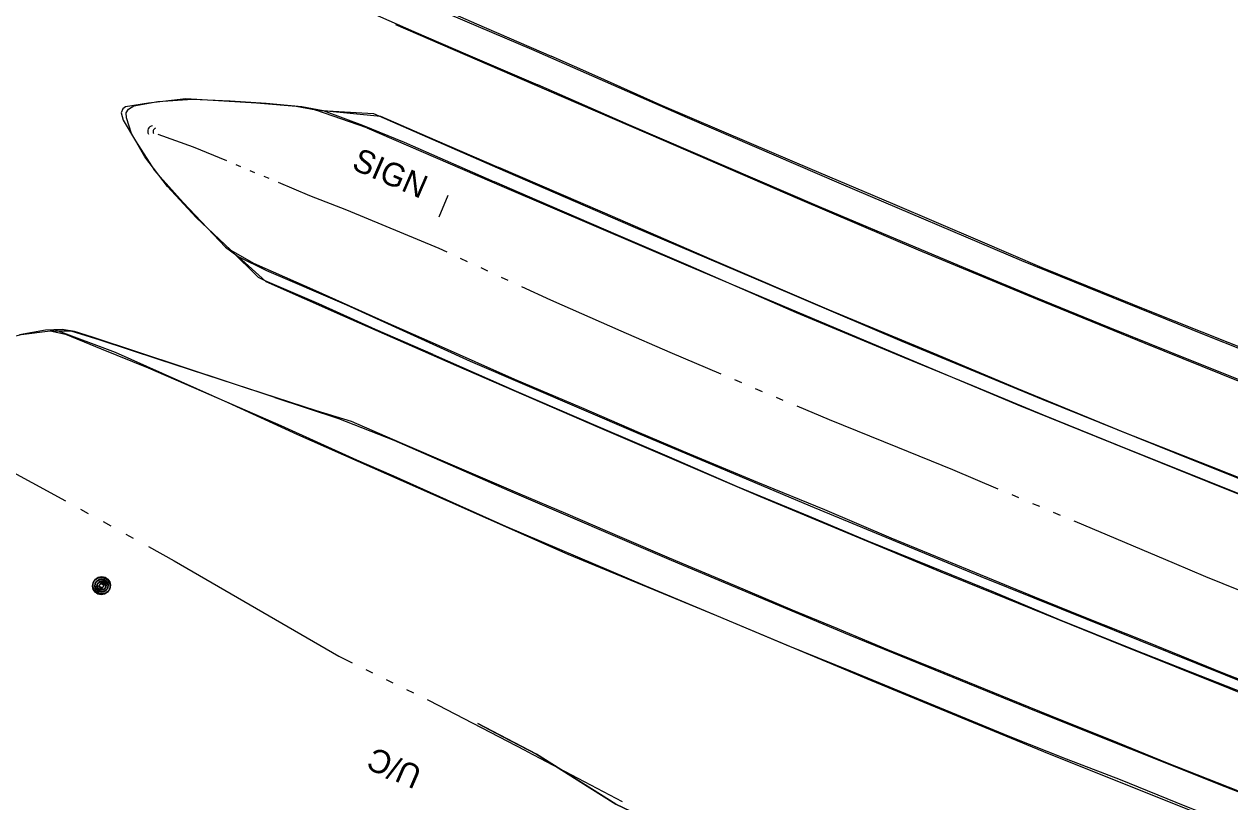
# Model space of a CAD drawing. Extents: x 588843 to 2552415, y 180129 to 269402.
# Drawn here: x 595880.6 to 596189.9, y 184504.7 to 184704.3 of the extents above; entities that cross this region are included whole.
import ezdxf

# ---------------------------------------------------------------- set-up
doc = ezdxf.new("R2010")
doc.units = 0
for name, color, linetype in [('Default', 7, 'Continuous'), ('E_DRN', 7, 'Continuous'), ('E_MISCPROP', 7, 'Continuous'), ('E_RDWY', 7, 'Continuous'), ('E_RDWY_Gravel', 7, 'Continuous'), ('E_SGN', 7, 'Continuous'), ('E_SGN_Text', 7, 'Continuous'), ('E_WTR_P', 7, 'Continuous'), ('Level 12', 7, 'Continuous'), ('Level 17', 7, 'Continuous'), ('Level 19', 7, 'Continuous')]:
    doc.layers.add(name, color=color, linetype=linetype)

# ---------------------------------------------------------------- blocks, each defined once
blk = doc.blocks.new('SIGN')
at = {"layer": 'Default'}
blk.add_text('SIGN', height=12, dxfattribs=at).set_placement((-18.55, -6))
blk = doc.blocks.new('CULV2')
at = {"layer": 'E_DRN'}
blk.add_arc((19.7, 14.8), 24.6, 216.8699, 323.1301, dxfattribs=at)
blk = doc.blocks.new('POLE')
at = {"layer": 'Default'}
for radius in [4.46, 3.35, 2.23, 1.12]:
    blk.add_circle((0, 0), radius, dxfattribs=at)
blk = doc.blocks.new('POLE_3')
at = {"layer": 'E_MISCPROP'}
for radius in [14.6, 11, 7.32, 3.66]:
    blk.add_circle((0, 0), radius, dxfattribs=at)
blk = doc.blocks.new('CULV2_4')
at = {"layer": 'E_DRN'}
blk.add_arc((65, 48), 80.7, 216.8699, 323.1301, dxfattribs=at)

msp = doc.modelspace()

# ---------------------------------------------------------------- linework, layer by layer
at = {"layer": 'E_RDWY'}
for points in [[(595870.92, 184750.15), (595890.48, 184741.65), (595909.39, 184733.51), (595926.78, 184725.91), (595944.59, 184717.98), (595963.42, 184709.94), (595980.56, 184702.4), (595994.39, 184696.45), (596012.33, 184688.69)], [(595975.81, 184704.21), (596014.57, 184687.4), (596044.47, 184674.55), (596078.87, 184659.6), (596109.9, 184646.33), (596140.4, 184633.73), (596168.02, 184622.37), (596197.31, 184610.63), (596228.88, 184598.15), (596258.88, 184586.73), (596294.72, 184572.82), (596328.27, 184560.4), (596359.48, 184548.84), (596389.33, 184537.99), (596421.44, 184526.7), (596452.65, 184515.87), (596484.34, 184504.91), (596517.51, 184494.05), (596547.24, 184484.26), (596588.97, 184470.97)], [(596443.82, 184519.1), (596435.31, 184522.07), (596410.5, 184530.67), (596391.84, 184537.33), (596360.32, 184548.7), (596343.96, 184554.65), (596326.7, 184561.01), (596308.17, 184567.99), (596291.29, 184574.33), (596273.8, 184580.92), (596266.09, 184583.92), (596219.65, 184601.99), (596198.92, 184610.36), (596179.39, 184618.14), (596159.09, 184626.33), (596140, 184634.13), (596123.12, 184641.13), (596102.67, 184649.81), (596084.59, 184657.44), (596035.72, 184678.44), (596012.33, 184688.69)], [(595955.4, 184682.22), (595950.32, 184683.13), (595940.2, 184684.01), (595922.04, 184685.09), (595912.5, 184683.97), (595906.6, 184683.05), (595905.84, 184682.54), (595905.45, 184681.52), (595905.95, 184679.64), (595909.09, 184674.35), (595914.03, 184666.71), (595921.38, 184658.5), (595932.23, 184647.06), (595935.44, 184644.62)], [(595985.48, 184619.5), (595970.69, 184625.96), (595956.14, 184632.5), (595942.41, 184638.42), (595940.67, 184639.3), (595933.55, 184646.25), (595924.71, 184654.67), (595917.34, 184662.63), (595911.51, 184670.26), (595908.07, 184676.19), (595906.84, 184680.27), (595906.76, 184681.49), (595907.36, 184682.48), (595908.67, 184683.29), (595914.82, 184684.4), (595923.76, 184684.99), (595933.38, 184684.63), (595942.64, 184683.99), (595951.83, 184683.14), (595957.31, 184682.16), (595972, 184680.63), (595985.95, 184674.56), (596002.32, 184667.46)], [(595955.4, 184682.22), (595970.14, 184681.38), (596002.03, 184667.37), (596036.72, 184652.34), (596071.65, 184637.45), (596105.75, 184622.89), (596141.92, 184607.96), (596175.56, 184594.36), (596207.55, 184581.55), (596241.69, 184568.23), (596270.22, 184557.13), (596298.66, 184546.46), (596331.16, 184534.33), (596364.65, 184522.03), (596400.5, 184509.27), (596433.29, 184497.78), (596466.06, 184486.62), (596500.47, 184474.99), (596532.41, 184464.58), (596568.21, 184453.07), (596606, 184441.31)], [(596435.02, 184497.37), (596431.17, 184498.7), (596407.66, 184506.94), (596387.6, 184514.08), (596367.07, 184521.42), (596350.87, 184527.31), (596332.41, 184533.99), (596310.21, 184542.23), (596289.42, 184550.09), (596260.82, 184560.94), (596242.21, 184568.08), (596225.67, 184574.53), (596210.34, 184580.69), (596184.7, 184590.84), (596162.74, 184599.52), (596135.27, 184610.8), (596113.74, 184619.85), (596087.19, 184630.92), (596057.08, 184643.82), (596028.92, 184656.02), (596002.32, 184667.46)], [(595935.44, 184644.62), (595942.54, 184638.2), (595962.2, 184629.54)], [(595962.2, 184629.54), (595991.43, 184616.72), (596028.03, 184600.73), (596069.35, 184583.09), (596115.68, 184563.72), (596162.18, 184544.92), (596203.68, 184528.26), (596255.03, 184508.61), (596299.18, 184492.14), (596339.71, 184477.21), (596386.63, 184460.27), (596434.91, 184443.36), (596485.13, 184426.31), (596528.83, 184411.94), (596579.59, 184396.08), (596625.48, 184381.72), (596674.24, 184366.85), (596724.05, 184352.41), (596772.12, 184338.77), (596807.31, 184329.2)], [(595839.13, 184567.61), (595843.18, 184577.98), (595846.9, 184588.11), (595850.19, 184596.37), (595853.62, 184603.82), (595856.17, 184608.99), (595859.59, 184613.44), (595864.58, 184618.14), (595868.93, 184621.37), (595873.18, 184623.04), (595879.79, 184624.62), (595887.27, 184625.56), (595892.5, 184625.62), (595899.94, 184623.28), (595915.04, 184618.27), (595931.05, 184613.08), (595945.24, 184608.46), (595955.45, 184605.16), (595964.42, 184602.37), (595977.05, 184596.9)], [(595944.91, 184608.43), (595898.08, 184623.99), (595893.44, 184625.39), (595890.32, 184625.96), (595886.05, 184625.72), (595879.35, 184624.51)], [(595985.48, 184619.5), (596006.81, 184610.11), (596027.84, 184601.01), (596046.02, 184593.2), (596063.47, 184585.64), (596081.95, 184577.98), (596096.7, 184571.8), (596112.81, 184565.28), (596129.26, 184558.56), (596146.04, 184551.51), (596164.4, 184544.13), (596179.77, 184538.09), (596195.65, 184531.79)], [(595944.91, 184608.43), (595961.18, 184603.08), (595975.38, 184597.49), (596005.04, 184584.51), (596046.53, 184566.71), (596092.38, 184547.47), (596140.6, 184527.77), (596188.57, 184508.66), (596236, 184490.22), (596283.28, 184472.34), (596335.36, 184453.1), (596389, 184433.84), (596442.9, 184415.12), (596490.31, 184399.18), (596544.44, 184381.64), (596596.04, 184365.45), (596657.88, 184346.56), (596699.92, 184334.01), (596744.2, 184321.66), (596790.46, 184308.95), (596813.68, 184302.57)], [(595977.05, 184596.9), (595990.39, 184591.16), (596007.69, 184583.71), (596019.47, 184578.75), (596033.92, 184572.51), (596045.99, 184567.28), (596062.74, 184560.32), (596077.56, 184554.01), (596089.01, 184549.3), (596102.01, 184543.83), (596116.51, 184537.96), (596133.21, 184531.15), (596143.77, 184526.86), (596159.14, 184520.66), (596173.78, 184514.73), (596191.85, 184507.62)]]:
    msp.add_lwpolyline(points, dxfattribs=at)
at = {"layer": 'E_RDWY_Gravel'}
for points in [[(595877.79, 184755.69), (595888.77, 184750.8), (595904.97, 184743.74), (595909.46, 184741.74), (595925.74, 184734.86), (595950.17, 184724.35), (595972.93, 184714.78), (595996.58, 184704.37), (596015.74, 184696.1)], [(595975.95, 184712.78), (596010.71, 184697.88), (596050.61, 184680.33), (596090.13, 184663.31), (596136.38, 184643.64), (596183.24, 184624.64), (596214.32, 184612.29), (596261.47, 184593.93), (596306.18, 184576.89), (596344.05, 184562.82), (596385.96, 184547.61), (596430.8, 184531.77), (596482.57, 184513.97), (596528.64, 184498.41), (596576.39, 184483.31), (596622.69, 184468.93), (596669.35, 184454.34), (596713.24, 184441.37), (596761.43, 184427.81), (596803.95, 184415.85), (596831.79, 184408.16)], [(596446.58, 184526.52), (596431.91, 184531.69), (596406.62, 184540.54), (596392.16, 184545.77), (596375.74, 184551.68), (596355.89, 184559.06), (596340.86, 184564.65), (596316.66, 184573.51), (596300.76, 184579.54), (596282.46, 184586.52), (596266.14, 184592.83), (596238.3, 184603.28), (596221.42, 184609.87), (596204.96, 184616.4), (596189.39, 184622.59), (596168.95, 184630.69), (596141.71, 184641.75), (596125.78, 184648.56), (596103.44, 184658.17), (596082.2, 184667.12), (596067.16, 184673.57), (596043.72, 184683.59), (596027.76, 184690.79), (596015.74, 184696.1)], [(595968.48, 184677.64), (595955.4, 184682.22)], [(595957.31, 184682.16), (595967.34, 184678.33), (595978.01, 184673.96), (595992.03, 184667.85), (596001.21, 184663.84)], [(595968.48, 184677.64), (596003.68, 184662.48), (596050.27, 184642.52), (596094.23, 184623.92), (596135.44, 184606.62), (596184.16, 184586.88), (596233.23, 184567.25), (596274.46, 184551.5), (596320.67, 184534.24), (596367.8, 184516.92), (596413.03, 184500.98), (596464.54, 184483.35), (596515.36, 184466.24), (596569.29, 184448.76), (596616.4, 184433.94), (596666.05, 184418.92), (596715.62, 184404.34), (596771.14, 184388.8), (596815.76, 184376.56)], [(596433.6, 184493.96), (596424.8, 184497.01), (596407.79, 184502.99), (596389.81, 184509.25), (596364.66, 184518.28), (596343.82, 184525.91), (596324.74, 184532.8), (596303.32, 184540.91), (596282.65, 184548.65), (596266.96, 184554.64), (596241.95, 184564.16), (596223.71, 184571.25), (596205.62, 184578.4), (596186.42, 184586.02), (596161.06, 184596.2), (596142.08, 184603.91), (596123.92, 184611.47), (596106.42, 184618.65), (596078.73, 184630.23), (596051, 184642.31), (596033.02, 184650.07), (596012.23, 184659.06), (596001.21, 184663.84)], [(595933.55, 184646.25), (595939.43, 184642.97), (595955.27, 184635.91), (595973.2, 184627.86), (595986.79, 184621.86)], [(595935.44, 184644.62), (595942.75, 184641.04), (595963.26, 184632.22)], [(595963.26, 184632.22), (595994.96, 184617.8), (596038.02, 184599.35), (596082.17, 184580.7), (596125.95, 184562.57), (596166.78, 184546.11), (596210.12, 184528.62), (596256.45, 184510.7), (596300.15, 184494.46), (596347.53, 184476.97), (596394.8, 184460.13), (596444.16, 184443.02), (596490.27, 184427.24), (596532.27, 184413.45), (596579.86, 184398.5), (596631.54, 184382.59), (596675.81, 184369.1), (596723.19, 184355.25), (596769.9, 184342.31), (596807.98, 184331.92)], [(595887.27, 184625.56), (595891.13, 184624.69), (595900.36, 184620.97), (595912.37, 184616.07), (595928.54, 184609.09), (595946.37, 184601.32), (595965.8, 184592.49), (595975.34, 184588.33)], [(595888.58, 184625.86), (595903.87, 184620.07), (595932.78, 184607.17), (595950.7, 184598.98)], [(595986.79, 184621.86), (596006.38, 184613.2), (596023.52, 184605.86), (596038.37, 184599.51), (596051.25, 184594), (596068.66, 184586.74), (596085.9, 184579.69), (596102.93, 184572.42), (596122.86, 184564.27), (596139.73, 184557.33), (596152.01, 184552.33), (596168.53, 184545.73), (596188.05, 184537.81), (596207.39, 184530.26)], [(595950.7, 184598.98), (595988.96, 184582), (596020.07, 184568.3), (596058.18, 184552.5), (596097.71, 184535.89), (596142.07, 184517.59), (596181.54, 184501.83), (596221.92, 184486.01), (596263.36, 184470.62), (596301.66, 184456.22), (596341.33, 184441.54), (596379.47, 184427.71), (596421.23, 184413.06), (596466.73, 184397.35), (596510.79, 184382.78), (596555.12, 184368.75), (596596.32, 184355.82), (596643.98, 184341.47), (596696.01, 184326.08), (596743.17, 184312.91), (596792.52, 184299.02), (596809.86, 184294.62)], [(595975.34, 184588.33), (596004.01, 184575.46), (596022.52, 184567.57), (596039.79, 184560.21), (596057.54, 184552.8), (596076.05, 184545.01), (596092.56, 184538.35), (596115.34, 184528.89), (596133.38, 184521.46), (596147.89, 184515.77), (596161.73, 184510.43), (596178.31, 184503.69), (596200.97, 184494.66)]]:
    msp.add_lwpolyline(points, dxfattribs=at)
at = {"layer": 'E_SGN'}
msp.add_lwpolyline([(595989.21, 184660.31), (595986.95, 184654.71)], dxfattribs=at)
at = {"layer": 'E_WTR_P'}
for points in [[(595914.83, 184676.09), (595923.96, 184672.82), (595932.47, 184669.29)], [(595934.88, 184668.28), (595936.08, 184667.77)], [(595938.48, 184666.76), (595939.68, 184666.25)], [(595942.09, 184665.23), (595943.29, 184664.72)], [(595945.69, 184663.7), (595953.79, 184660.27), (595963.23, 184656.61)], [(595963.23, 184656.61), (595986.92, 184646.77), (595988.96, 184645.83)], [(595992.45, 184644.22), (595994.2, 184643.41)], [(595997.7, 184641.8), (595999.44, 184640.99)], [(596002.94, 184639.38), (596004.68, 184638.58)], [(596008.18, 184636.97), (596015.57, 184633.55), (596033.66, 184625.61)], [(596033.66, 184625.61), (596046.24, 184620.08), (596059.28, 184614.55)], [(596062.82, 184613.05), (596064.59, 184612.3)], [(596068.13, 184610.8), (596069.91, 184610.05)], [(596073.45, 184608.55), (596075.22, 184607.8)], [(596078.76, 184606.3), (596087.04, 184602.79), (596104.57, 184595.69)], [(595863.14, 184597.31), (595873.79, 184591.36), (595891.16, 184581.91)], [(596104.57, 184595.69), (596118.71, 184589.96), (596130.35, 184585.04)], [(596133.9, 184583.54), (596135.67, 184582.79)], [(596139.22, 184581.3), (596140.99, 184580.55)], [(595895.04, 184579.8), (595896.97, 184578.74)], [(596144.53, 184579.05), (596146.3, 184578.3)], [(595900.83, 184576.61), (595902.77, 184575.55)], [(596149.85, 184576.8), (596150.06, 184576.71), (596175.54, 184565.93)], [(595906.63, 184573.43), (595908.56, 184572.36)], [(595912.43, 184570.24), (595919.07, 184566.59), (595940.15, 184554.33)], [(596175.54, 184565.93), (596183.64, 184562.51), (596201.37, 184555.38)], [(595940.16, 184554.33), (595961.28, 184542.05), (595964.69, 184540.38)], [(595968.19, 184538.67), (595969.94, 184537.81)], [(595973.43, 184536.1), (595975.18, 184535.24)], [(595978.68, 184533.53), (595980.43, 184532.67)], [(595983.92, 184530.96), (595984.45, 184530.7), (596008.99, 184517.97)], [(596008.99, 184517.97), (596009.62, 184517.64), (596033.94, 184504.76)]]:
    msp.add_lwpolyline(points, dxfattribs=at)
at = {"layer": 'Level 17'}
msp.add_lwpolyline([(596172.68, 184367.3), (596166.05, 184373.75), (596157.08, 184392.8), (596150.4, 184406.82), (596139.56, 184420.49), (596129.35, 184433.25), (596114.65, 184447.14), (596098.34, 184460.97), (596081.39, 184471.32), (596081.39, 184471.32), (596066.12, 184484.64), (596050.42, 184495.46), (596032.37, 184504.13), (596011.97, 184516.95), (595996.94, 184524.82)], dxfattribs=at)
at = {"layer": 'Level 19'}
for points in [[(595996.94, 184524.82), (596011.97, 184516.95), (596025.66, 184508.33), (596032.37, 184504.13), (596050.42, 184495.46), (596066.12, 184484.64), (596081.39, 184471.32), (596098.34, 184460.97), (596114.65, 184447.14), (596129.35, 184433.25), (596139.56, 184420.49), (596150.4, 184406.82), (596157.08, 184392.8), (596166.05, 184373.75), (596172.68, 184367.3), (596176.88, 184370.77)], [(595996.94, 184524.82), (596003.27, 184521.51)], [(596003.27, 184521.51), (596011.97, 184516.95), (596025.66, 184508.33), (596028.2, 184506.74)]]:
    msp.add_lwpolyline(points, dxfattribs=at)

# ---------------------------------------------------------------- block references
at = {"layer": 'E_DRN'}
for name, p, xscale, yscale, rotation in [('CULV2_4', (595913.46, 184678.23), 0.018611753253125, 0.018611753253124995, -115.09082513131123), ('CULV2', (595914.25, 184677.58), 0.037181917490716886, 0.037181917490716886, -108.55992141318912)]:
    msp.add_blockref(name, p, dxfattribs=dict(at, xscale=xscale, yscale=yscale, rotation=rotation))
at = {"layer": 'E_MISCPROP'}
for name, p, xscale, yscale, rotation in [('POLE', (595900.46, 184560.27), 0.5, 0.5, -23.4412616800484), ('POLE_3', (595900.33, 184560.07), 0.1524003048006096, 0.15240030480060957, -15.836204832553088)]:
    msp.add_blockref(name, p, dxfattribs=dict(at, xscale=xscale, yscale=yscale, rotation=rotation))
at = {"layer": 'E_SGN_Text', "xscale": 0.5, "yscale": 0.5, "rotation": -23.4412616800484}
msp.add_blockref('SIGN', (595974.02, 184666.27), dxfattribs=at)

# ---------------------------------------------------------------- texts
at = {"layer": 'Level 12'}
msp.add_text('U/C', height=6, rotation=156.4195, dxfattribs=at).set_placement((595983.05, 184513.36))

doc.saveas('drawing.dxf')
